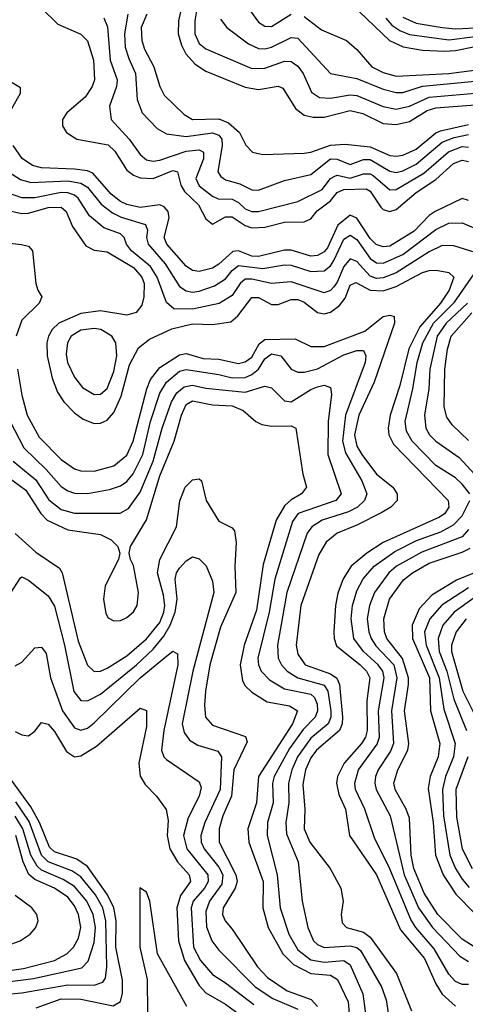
# Model space of a CAD drawing. Header units: inches. Extents: x 884549 to 1028252, y 526810 to 653624.
# Tile 414 of 656: x 907604 to 908960, y 636636 to 639633. Entities that reach past the tile are written whole.
import ezdxf

# ---------------------------------------------------------------- set-up
doc = ezdxf.new("R2010")
doc.units = ezdxf.units.IN
doc.header["$MEASUREMENT"] = 0
doc.layers.add('A9603', color=7, linetype='Continuous')

msp = doc.modelspace()

# ---------------------------------------------------------------- linework, layer by layer
at = {"layer": 'A9603', "color": 5}
for points, elevation in [([(908150, 639710), (908137, 639630), (908136.5, 639590), (908150, 639560.8), (908170, 639544.5), (908310, 639485), (908350, 639485.6), (908410, 639507.3), (908430, 639506.1), (908450, 639491.8), (908466.1, 639470), (908492.3, 639412.3), (908516.6, 639396.6), (908550, 639394.7), (908610, 639404.9), (908630, 639402.2), (908710, 639369.5), (908750, 639361.2), (908790, 639370), (908850, 639398), (908990, 639409.7)], 3140), ([(907670, 639668.7), (907720.1, 639620.1), (907789.7, 639589.7), (907810, 639568.7), (907828.7, 639510), (907831.1, 639450), (907824.3, 639430), (907802.5, 639397.5), (907746.9, 639350), (907734.1, 639330), (907734.1, 639310), (907746.4, 639290), (907777.6, 639270), (907872.7, 639252.7), (907893.4, 639233.4), (907930, 639175.2), (907950, 639159.9), (907970, 639152.2), (908010, 639150.3), (908070, 639174.7), (908084.3, 639170), (908094.4, 639130), (908105.1, 639110), (908147.6, 639070), (908170, 639026.7), (908190, 639011.1), (908230, 639033.1), (908250, 639033.4), (908290, 639007.3), (908310, 639000), (908350, 639002.1), (908410, 639016.9), (908470, 639018.3), (908490, 639027.4), (908508.8, 639051.2), (908550, 639082.3), (908570, 639107.8), (908590, 639116.6), (908658.1, 639118.1), (908670.9, 639110.9), (908702.4, 639062.4), (908710, 639055.2), (908730, 639049.1), (908750, 639055.7), (908810, 639107), (908870, 639146.8), (908924.4, 639195.6), (908950, 639205.8), (908970, 639201.3)], 3020), ([(908099.8, 639690), (908087, 639630), (908086.2, 639590), (908095.8, 639555.8), (908109.5, 639529.5), (908138.1, 639498.1), (908170, 639476.5), (908290, 639427.8), (908330, 639421.1), (908390, 639430.9), (908404.4, 639424.4), (908443.3, 639363.3), (908470, 639343.1), (908496.4, 639336.4), (908530, 639337.1), (908610, 639357.2), (908648.1, 639348.1), (908710, 639317.6), (908750, 639314.6), (908790, 639323.7), (908843.4, 639356.6), (908870, 639365.2), (908990, 639373.8)], 3120), ([(908298, 639670), (908330, 639626.1), (908350, 639613.7), (908370, 639612.6), (908429.9, 639650.1)], 3180), ([(907859.3, 639639.3), (907871.1, 639611.1), (907879.5, 639510), (907899.9, 639450), (907898.1, 639430), (907877, 639370), (907882, 639330), (907936.9, 639270), (907970, 639222.5), (907990, 639206.4), (908010, 639202.3), (908030, 639205.7), (908110, 639233.5), (908150, 639236.9), (908163.3, 639230), (908163.5, 639210), (908139.6, 639150), (908150, 639127.7), (908190, 639096.2), (908208, 639088), (908250, 639087.2), (908270, 639076.7), (908290, 639057.9), (908310, 639049.8), (908330, 639049.8), (908450, 639079.9), (908524.1, 639116), (908550, 639150.1), (908562.8, 639157.2), (908570, 639159.7), (908610, 639151.2), (908650, 639164), (908670, 639164.6), (908679.1, 639159.1), (908730, 639115.7), (908750, 639116.5), (908834, 639166), (908908.6, 639231.4), (908950, 639246.9), (908970, 639245.5)], 3040), ([(907932.7, 639650), (907922.9, 639590), (907924.9, 639550), (907935.4, 639515.4), (907956.6, 639470), (907961.2, 639390), (907976.2, 639350), (908022.2, 639302.2), (908050, 639285.6), (908110, 639277.5), (908190, 639288.5), (908210, 639281.7), (908218.8, 639270), (908220.2, 639250), (908207.2, 639170), (908215.8, 639155.8), (908230, 639145.7), (908273.8, 639133.8), (908310, 639115.5), (908330, 639114.9), (908410, 639143.4), (908490, 639162.5), (908550, 639209.3), (908570, 639208.6), (908610, 639192.4), (908650, 639208.1), (908670, 639208), (908730, 639172.3), (908750, 639168.5), (908770, 639173.1), (908810, 639193.9), (908890, 639260.6), (908925.6, 639274.4), (908970, 639283.5)], 3060), ([(907990.3, 639650), (907973.5, 639610), (907975, 639570), (907983.7, 639543.7), (908012.3, 639490), (908029.8, 639429.8), (908043.3, 639403.3), (908104.7, 639344.7), (908129.3, 639330), (908210, 639331.8), (908239.4, 639319.4), (908272.3, 639290), (908291.9, 639251.9), (908311.8, 639230), (908343.3, 639223.3), (908470, 639226.8), (908490, 639229.8), (908550, 639251.3), (908594.6, 639254.6), (908670, 639246.4), (908730, 639220.4), (908750, 639217.9), (908770, 639220.9), (908810, 639239.7), (908870, 639288.6), (908884.6, 639295.4), (908970, 639314.5)], 3080), ([(908214.8, 639634.8), (908234.3, 639610), (908300.3, 639560.3), (908330, 639546), (908350, 639544.3), (908370, 639549.2), (908430, 639579.4), (908450, 639577.4), (908550, 639469.1), (908630, 639454.8), (908710, 639421.8), (908750, 639411.3), (908770, 639411.8), (908830, 639431), (908990, 639446.1)], 3160), ([(908470, 639643.4), (908522.4, 639602.4), (908598, 639570), (908630, 639542.7), (908675.7, 639490), (908710, 639472.4), (908750, 639461.4), (908910, 639469.7), (909010, 639482.7)], 3180), ([(908637.7, 639657.7), (908729.7, 639569.7), (908770.7, 639550.7), (908830, 639540.7), (908897.9, 639537.9), (908930, 639539.5), (908990, 639551.6)], 3220), ([(908717.7, 639637.7), (908736.5, 639616.5), (908760.3, 639600.3), (908790, 639588), (908910, 639572.4), (908990, 639581.9)], 3240), ([(908770, 639641), (908810, 639623.2), (908890, 639609.2), (908930, 639605.8), (909010.3, 639609.7)], 3260), ([(907578.7, 639361.3), (907606, 639410), (907605.9, 639425.9), (907565.6, 639450)], 2980), ([(908970, 639083.3), (908950, 639089), (908867.9, 639050), (908850, 639037.5), (908804.7, 638990), (908730, 638944.1), (908710, 638941.5), (908689, 638949), (908670, 638967.2), (908630, 639029.4), (908610, 639038.3), (908572.3, 639007.7), (908540.9, 638939.1), (908530, 638926.4), (908510, 638916), (908490, 638914), (908430, 638932.3), (908410, 638932), (908330, 638912.1), (908310, 638913.8), (908270, 638929.6), (908252.5, 638927.5), (908210, 638889.2), (908190, 638877.5), (908150, 638867.2), (908130, 638870.4), (908110, 638883.5), (908051, 638950), (908043.8, 638970), (908058.5, 639030), (908055.4, 639050), (908043.5, 639063.5), (908030, 639070), (907970, 639061.7), (907930, 639070.7), (907910, 639079.9), (907881.8, 639101.8), (907826.4, 639166.4), (907810, 639173.2), (907770, 639178.8), (907670, 639181.9), (907642.6, 639190), (907610.8, 639210.8), (907583.9, 639250)], 2980), ([(907569.7, 639170), (907606.5, 639146.5), (907637.6, 639137.6), (907750, 639143.2), (907790, 639135.7), (907810, 639123.5), (907851.9, 639071.9), (907885.7, 639045.7), (907912.6, 639032.6), (907986.3, 639010), (907992.3, 638992.3), (907989.7, 638970), (907994.4, 638950), (908046.5, 638890), (908090, 638820.8), (908110, 638807.6), (908130, 638804.2), (908150, 638807), (908196.8, 638823.2), (908230, 638844.7), (908250, 638870.4), (908270, 638885.3), (908344.2, 638875.8), (908410, 638887.4), (908430, 638885.7), (908490, 638866.9), (908530, 638869.1), (908550, 638884.3), (908560.1, 638899.9), (908590, 638965.4), (908610, 638977), (908630, 638964), (908670, 638906), (908690, 638893.5), (908710, 638892.5), (908770, 638918.8), (908870, 638994.9), (908910, 639013.9), (908950, 639015.1), (909023.6, 638983.6)], 2960), ([(908990, 638924.4), (908924.8, 638944.8), (908890, 638946.5), (908850, 638926.9), (908750, 638862.9), (908710, 638847.5), (908690, 638846), (908670, 638853), (908630, 638897.5), (908610, 638905.3), (908590, 638881.8), (908570, 638834), (908559.9, 638820.1), (908550, 638809.3), (908530, 638802.4), (908430, 638835.9), (908369.9, 638830.1), (908310, 638843.6), (908290, 638843.1), (908274.8, 638830), (908250, 638793.8), (908210.4, 638769.6), (908130, 638751.9), (908072.8, 638752.8), (908050, 638772.2), (908022.2, 638850), (908001.7, 638881.7), (907943.5, 638930), (907928.3, 638950), (907921.3, 638970), (907910, 638981.9), (907860, 639000), (907816.1, 639036.1), (907781.3, 639090), (907770, 639099.7), (907750, 639106.6), (907730, 639107), (907650, 639091.6), (907610, 639091.3), (907570, 639104.8)], 2940), ([(907550, 639056.2), (907610, 639043.6), (907630, 639044.7), (907690, 639061.8), (907730, 639062.4), (907744.8, 639050), (907764, 639004), (907804.8, 638944.7), (907830, 638932.2), (907870, 638926.3), (907950, 638878.8), (907975.7, 638850), (907982, 638830), (907981.4, 638790), (907975.1, 638764.9), (907958.2, 638741.8), (907930, 638734.1), (907850, 638746.9), (907790, 638738.7), (907723.1, 638710), (907702.2, 638690), (907691.3, 638670), (907686.5, 638650), (907686.9, 638610), (907702.4, 638542.4), (907719.2, 638499.2), (907738.2, 638470), (907770, 638437.1), (907797.3, 638417.3), (907830, 638404), (907850, 638404.8), (907870, 638414.3), (907890, 638437.4), (907912.5, 638487.5), (907937.4, 638582.6), (907965.1, 638634.9), (907998.6, 638661.4), (908067.2, 638692.8), (908130, 638707.8), (908190, 638705.9), (908246.6, 638713.4), (908267.8, 638732.2), (908310, 638787.6), (908330, 638787.8), (908370, 638766.1), (908390, 638766.3), (908430, 638781.9), (908450, 638781.8), (908470, 638773.6), (908510, 638741.9), (908530, 638738), (908550, 638743.2), (908577.1, 638762.9), (908594.5, 638785.5), (908610, 638825.1), (908626.8, 638833.2), (908669.9, 638809.9), (908710, 638807.7), (908750, 638821.6), (908830, 638863.9), (908850, 638870.1), (908871.2, 638871.2), (908910, 638863.9), (908925.5, 638850), (908911.3, 638810), (908884.5, 638770), (908821.6, 638698.4), (908788.4, 638631.6), (908760.3, 638519.7), (908730.8, 638430), (908724.8, 638390), (908727.3, 638370), (908741.7, 638341.7), (908908.3, 638170), (908909.7, 638150), (908898, 638130), (908881.2, 638118.8), (908710, 638041.7), (908660.1, 638010), (908612.9, 637970), (908588.5, 637931.5), (908572.4, 637887.6), (908564.9, 637850), (908560.3, 637770), (908560.6, 637750), (908567.6, 637727.6), (908639.8, 637670), (908659.7, 637650), (908669.6, 637630), (908659.9, 637560.1), (908661.1, 637470), (908656.1, 637450), (908644.2, 637430), (908591.2, 637370), (908571, 637330), (908568.2, 637310), (908574.6, 637274.6), (908595.5, 637230), (908607.6, 637150), (908689.6, 637030), (908762.9, 636862.9), (908835.5, 636775.5), (908870, 636698.5), (908890, 636667.7), (908930, 636630.5)], 2920), ([(907565.6, 638954.4), (907609.2, 638949.2), (907630, 638943.8), (907643.1, 638930), (907653, 638830), (907658.9, 638810), (907671.5, 638790), (907663.1, 638770), (907610, 638718.5), (907593, 638670)], 2880), ([(908973.4, 638190), (908950, 638219.7), (908930, 638238.5), (908870, 638276.2), (908798.5, 638350), (908781.3, 638381.3), (908777.4, 638410), (908800.6, 638510), (908813.6, 638590), (908830.6, 638650), (908863.5, 638710), (908926.7, 638773.3), (908994.1, 638870)], 2940), ([(908966.3, 638770), (908901.8, 638710), (908874.8, 638670), (908851.7, 638570), (908848.8, 638510), (908835.4, 638430), (908839.9, 638390), (908851, 638370), (908870.1, 638350), (908940.8, 638300.8), (908988.7, 638248.7)], 2960), ([(907597.1, 638570), (907610.4, 638490.4), (907626.2, 638430), (907662.7, 638362.7), (907730, 638295.1), (907770, 638266.5), (907790, 638259.7), (907830, 638258.9), (907890, 638274.9), (907930, 638307.7), (907949.5, 638350), (907990.5, 638509.5), (908002, 638538), (908030, 638574.3), (908090, 638613.2), (908110, 638617.7), (908162.4, 638602.4), (908210, 638599.6), (908270, 638586.7), (908290, 638591.9), (908310, 638606.2), (908333, 638647), (908350, 638660.4), (908442.1, 638662.1), (908490, 638638.9), (908530, 638638.7), (908654.5, 638685.5), (908710, 638729.7), (908730, 638734.2), (908743.5, 638730), (908744.1, 638710), (908682.1, 638530), (908635.7, 638430), (908622.9, 638370), (908630, 638335.4), (908644.9, 638310), (908690, 638250.4), (908739.1, 638210), (908752.7, 638190), (908752.7, 638170), (908733.7, 638150), (908706.2, 638133.8), (908630, 638094.5), (908570, 638070.5), (908536.6, 638043.4), (908514.3, 638005.7), (908459, 637850), (908445.4, 637730), (908450, 637701.8), (908472.9, 637670), (908550, 637642.1), (908568.7, 637628.7), (908577.2, 637610), (908586, 637510), (908584.8, 637490), (908577, 637470), (908507.1, 637410), (908490, 637386.2), (908473.8, 637350), (908465, 637305), (908471.5, 637230), (908469.5, 637170), (908487.1, 637130), (908548.8, 637050), (908581.5, 636990), (908588.2, 636950), (908582.5, 636910), (908584.7, 636884.7), (908598.2, 636870), (908650, 636855.5), (908670, 636840.8), (908750.2, 636730.2), (908796.7, 636616.7)], 2880), ([(908970, 638352.5), (908920.4, 638400.4), (908903.4, 638423.4), (908895.3, 638455.3), (908897.8, 638570), (908905.5, 638630), (908916.7, 638670), (908979.4, 638740.6)], 2980), ([(907575.1, 638410), (907615.8, 638330), (907684.7, 638264.7), (907730, 638212.6), (907750, 638199.2), (907770, 638192.4), (907810, 638190.7), (907876.9, 638203.1), (907910, 638214.1), (907930, 638228.1), (907948.9, 638251.1), (907978, 638310), (908001.6, 638410), (908030, 638496.4), (908050, 638530.1), (908090, 638563.8), (908110, 638568.6), (908210, 638553.7), (908250, 638543.2), (908290, 638544), (908310, 638553.2), (908330.1, 638569.9), (908350, 638600.6), (908370, 638615.9), (908398.1, 638610), (908430, 638569.1), (908450, 638560.8), (908470, 638560.3), (908510, 638571), (908590, 638613), (908630, 638626.3), (908650, 638626), (908657.5, 638610), (908654.7, 638590), (908595.5, 638430), (908586.3, 638350), (908595.3, 638315.3), (908644.8, 638230), (908660.1, 638190), (908652.8, 638170), (908632, 638150), (908604.2, 638135.8), (908524.2, 638110), (908493.1, 638090), (908478.5, 638070), (908416.8, 637890), (908388.7, 637730), (908390.7, 637690), (908400.4, 637670), (908418.2, 637650), (908450.1, 637630), (908530, 637608), (908541.4, 637590), (908550.2, 637530), (908550.8, 637510), (908542.5, 637490), (908490, 637446.4), (908449, 637390), (908431.7, 637350), (908421.6, 637310), (908422.6, 637250), (908414.2, 637190), (908415.4, 637155.4), (908451.3, 637070), (908463.3, 636950), (908480.8, 636870), (908497.7, 636830), (908510, 636818), (908530, 636809.3), (908610, 636814.6), (908629.8, 636809.8), (908640.5, 636800.5), (908705, 636690), (908718.8, 636650), (908727.9, 636590)], 2860), ([(907583.9, 638290), (907652.7, 638232.7), (907692.3, 638172.3), (907730, 638142.6), (907770, 638131.5), (907909.1, 638130.9), (907934.6, 638145.4), (907970, 638195), (908010, 638290), (908037.3, 638390), (908065.7, 638470), (908082.3, 638497.7), (908104, 638516), (908130, 638520.7), (908170, 638511.9), (908290, 638499.9), (908350, 638517.9), (908370, 638512.3), (908410, 638472.8), (908429.7, 638469.7), (908490, 638508), (908510, 638515.6), (908530, 638520.6), (908550, 638513.8), (908552.9, 638492.9), (908542.1, 638410), (908541.2, 638310), (908581.8, 638190), (908565.4, 638170), (908451.6, 638130), (908433.6, 638106.4), (908379.8, 637930), (908362.7, 637830), (908328.7, 637690), (908330.1, 637670), (908338.5, 637650), (908363.8, 637623.8), (908410, 637597), (908490, 637580.2), (908501.4, 637570), (908509.1, 637550), (908510.3, 637530), (908502.9, 637510), (908466.8, 637473.2), (908424.9, 637415.1), (908378.7, 637330), (908373.5, 637310), (908374.7, 637250), (908357.8, 637190), (908356.8, 637150), (908387.7, 637030), (908396, 636930), (908422.6, 636850), (908450, 636802.1), (908490, 636771.7), (908530, 636765.1), (908589.8, 636769.8), (908610, 636756.9), (908648.5, 636668.5), (908662.5, 636562.5)], 2840), ([(907564.3, 638244.3), (907621.8, 638201.8), (907667.5, 638130), (907687.7, 638110), (907750, 638080.3), (907850, 638066.3), (907881.9, 638050), (907902.7, 638030), (907908.2, 638010), (907904.2, 637990), (907864.1, 637910), (907858.6, 637870), (907865.6, 637825.6), (907873.1, 637813.1), (907890, 637803.3), (907910, 637804.4), (907930, 637814), (907950, 637830.6), (907961.6, 637850), (907965.4, 637890), (907950, 637972.2), (907940.5, 637990), (907937, 638010), (907941.4, 638030), (907989.3, 638110.7), (908030, 638245.1), (908074.2, 638350), (908096.1, 638430), (908110, 638461.7), (908130, 638472.8), (908190, 638460.9), (908250, 638457.6), (908284.3, 638444.3), (908322, 638410), (908340.7, 638400.7), (908370, 638396.2), (908430, 638397.5), (908444.2, 638390), (908465.5, 638250), (908476.8, 638210), (908461.7, 638190), (908430, 638172), (908410, 638153.5), (908383.8, 638110), (908345.1, 637974.9), (908324.3, 637835.7), (908287, 637730), (908274.6, 637670), (908281.4, 637621.4), (908290, 637605.5), (908310, 637586.2), (908356.7, 637556.7), (908424.8, 637544.8), (908449, 637530), (908434.4, 637490), (908330.8, 637330), (908324.8, 637250), (908298.1, 637170), (908301.1, 637130), (908344.8, 637010), (908343.7, 636930), (908359.9, 636870), (908404.7, 636790), (908437.5, 636757.5), (908489.9, 636729.9), (908550, 636724.9), (908571.4, 636711.4), (908603.5, 636643.5), (908614.1, 636514.1)], 2820), ([(907590, 638069.1), (907652.3, 638012.3), (907724.3, 637964.3), (907732.8, 637950), (907782, 637742), (907810, 637668.7), (907830, 637649.1), (907850, 637650.8), (907870, 637659.1), (907930, 637697.2), (907990, 637748.5), (908030, 637798.1), (908042.5, 637830), (908045.2, 637850), (908041.4, 637881.4), (908023.2, 637950), (908029.7, 637990.3), (908080.7, 638090), (908091.4, 638168.6), (908107, 638210), (908130, 638232.5), (908150, 638236.1), (908156.9, 638230), (908171.1, 638170), (908210, 638106.7), (908250, 638086.2), (908257.4, 638077.4), (908262.5, 638042.5), (908258.4, 637970), (908261.2, 637890), (908215.3, 637784.7), (908182.8, 637670), (908169.2, 637589.2), (908166.1, 637546.1), (908169.3, 637510), (908190, 637485.7), (908291.1, 637451.1), (908295.7, 637435.7), (908255.5, 637350), (908248.5, 637270), (908222.3, 637210), (908210.9, 637170), (908210.3, 637130), (908261.9, 637030), (908265.1, 637010), (908259, 636990), (908222.7, 636930), (908220.6, 636910), (908229, 636890), (908250, 636865.4), (908327, 636750), (908357.7, 636717.7), (908417.3, 636677.3), (908490.6, 636650.6), (908510, 636630.1)], 2780), ([(908970, 636696.4), (908950, 636696.9), (908930, 636706.2), (908910, 636728.2), (908865, 636805), (908809.9, 636869.9), (908794.4, 636894.4), (908730, 637049.1), (908683.5, 637143.5), (908653.8, 637230), (908626.1, 637290), (908623.6, 637310), (908634.6, 637350), (908691.6, 637428.4), (908698.9, 637450), (908695.9, 637530), (908713.2, 637630), (908708.6, 637650), (908694.8, 637670), (908650.1, 637710), (908620.5, 637750), (908612.2, 637810), (908616.5, 637850), (908630, 637895), (908649, 637931), (908682.1, 637970), (908745.1, 638014.9), (908811.7, 638048.3), (908885.8, 638074.2), (908924.1, 638095.9), (908950, 638123.3), (908973.9, 638170)], 2940), ([(908970, 638081.4), (908950, 638059.1), (908827.4, 638012.6), (908750.1, 637970), (908726.8, 637950), (908683.6, 637890), (908668, 637850), (908661.6, 637810), (908666.3, 637770), (908673.4, 637750), (908687.5, 637727.5), (908742.6, 637670), (908751.5, 637630), (908734.9, 637530), (908741.1, 637430), (908732.6, 637407.4), (908694.5, 637350), (908686.4, 637330), (908684.7, 637310), (908689.1, 637290), (908731, 637210), (908774.1, 637030), (908818, 636930), (908860.5, 636870), (908942.9, 636782.9), (908970, 636766.2)], 2960), ([(908990, 636808.9), (908950, 636834.6), (908876, 636910), (908835.1, 636975.1), (908803.7, 637050), (908795.3, 637090), (908790, 637202.6), (908779.9, 637230), (908746.2, 637290), (908742.6, 637310), (908754.8, 637350), (908784.6, 637410), (908788.4, 637430), (908774.5, 637530), (908787.4, 637610), (908786.8, 637630), (908768.8, 637688.8), (908720.8, 637750), (908713.6, 637770), (908712, 637810), (908729.5, 637870), (908771.8, 637928.2), (908799.3, 637950), (908850, 637978.8), (908950, 638012.7), (908974.8, 638025.2)], 2980), ([(907574.7, 637885.3), (907605.6, 637934.4), (907610, 637937.8), (907630, 637927.6), (907690, 637879.5), (907710, 637848.7), (907740.4, 637730), (907768, 637588), (907790, 637561.4), (907810, 637560.3), (907850, 637580.1), (907959.4, 637670), (908010, 637716.9), (908042.8, 637757.2), (908061.5, 637790), (908076.8, 637830), (908083.1, 637870), (908076.6, 637930), (908080.7, 637950), (908090, 637963.6), (908110, 637986.3), (908130, 637998.5), (908150, 637992), (908171.1, 637971.1), (908190, 637924.4), (908194.5, 637890), (908130.8, 637650), (908098.5, 637490), (908103.9, 637463.9), (908120.8, 637440.8), (908145.6, 637425.6), (908206.4, 637406.4), (908218.3, 637390), (908214.2, 637290), (908166.9, 637190), (908154.8, 637150), (908156.3, 637130), (908164.7, 637110), (908210, 637054.1), (908221.7, 637030), (908218.4, 637001.6), (908181.8, 636950), (908170, 636919.1), (908172.3, 636872.3), (908188.3, 636830), (908210, 636801.1), (908320.6, 636690), (908374.5, 636654.5), (908450, 636622)], 2760), ([(909010, 637958.5), (908933.1, 637926.9), (908858.6, 637881.4), (908819.7, 637840.3), (908798.1, 637790), (908799.7, 637750), (908851.1, 637630), (908854, 637530), (908882.8, 637430), (908877.8, 637390), (908852.8, 637330), (908847.2, 637292.8), (908861.7, 637190), (908869.6, 637090), (908893.1, 637030), (908931.6, 636971.6), (908990, 636911.9)], 3020), ([(908970, 637903.9), (908888.4, 637851.6), (908851.7, 637810), (908835.7, 637770), (908840.5, 637730), (908880.5, 637630), (908894.8, 637534.8), (908929.1, 637430), (908924.2, 637390), (908899.9, 637330), (908890.2, 637290), (908893.7, 637210), (908912.7, 637090), (908929.8, 637050), (908950, 637017.7), (908971.5, 636991.5)], 3040), ([(908986.6, 637873.4), (908925.8, 637830), (908891.9, 637790), (908877.3, 637750), (908880, 637710), (908904.1, 637650), (908925.2, 637565.2), (908963.8, 637470)], 3060), ([(908962.7, 637810), (908932.2, 637770), (908917.8, 637730), (908917.8, 637710), (908952.6, 637590), (909002.6, 637490)], 3080), ([(907590, 637666.4), (907610, 637677.6), (907650, 637721.1), (907670, 637723.9), (907683.9, 637703.9), (907697.3, 637630), (907733.9, 637530), (907770, 637478.2), (907790, 637470.5), (907810, 637477), (907830, 637493.1), (907969.9, 637630), (908050, 637695.7), (908070, 637710.8), (908083.5, 637703.5), (908085, 637670), (908042.3, 637470), (908035.1, 637410), (908042.1, 637390), (908050, 637381.6), (908150, 637313.7), (908155.9, 637295.9), (908150.4, 637270), (908116.1, 637203.9), (908102.4, 637150), (908112.2, 637110), (908176.4, 637030), (908177.3, 637010), (908166.2, 636990), (908131.4, 636950), (908125.8, 636930), (908132.4, 636810), (908153.6, 636770), (908190, 636726.8), (908230, 636701.9), (908316.2, 636636.2)], 2740), ([(907590, 637466.8), (907610, 637456.3), (907630, 637453.2), (907650, 637467.6), (907670, 637494.4), (907690, 637489.3), (907710, 637466.8), (907746, 637406), (907770, 637390.1), (907790, 637392.9), (907837.6, 637422.4), (907970, 637537.8), (907990, 637530.6), (907990, 637482), (907966.3, 637370), (907970.7, 637330.7), (907985.7, 637305.7), (908019.8, 637270), (908049.7, 637229.7), (908055.5, 637195.5), (908053, 637150), (908060.8, 637110), (908083.5, 637070), (908119.8, 637030), (908123.3, 637010), (908092.6, 636967.4), (908082, 636930), (908087.2, 636830), (908105.1, 636770), (908150, 636693.3), (908170, 636671), (908230, 636637.1), (908280.1, 636600.1)], 2720), ([(908967.3, 637390), (908931.3, 637290), (908933.5, 637206.5), (908950.8, 637110), (908981, 637050)], 3060), ([(907654.1, 636625.9), (907730, 636653.1), (907790, 636652.1), (907888.4, 636631.6), (907910, 636644.5), (907916.3, 636670), (907916.6, 636710), (907896.5, 636810), (907897.4, 636890), (907890.1, 636930), (907870.4, 636970), (907810, 637056.1), (907778, 637078), (907710, 637100.3), (907694.8, 637114.8), (907664.3, 637190), (907637.9, 637237.9), (907578.9, 637318.9)], 2720), ([(907530, 636664), (907610, 636671), (907750, 636695.6), (907830, 636694.4), (907856.2, 636703.8), (907864.4, 636715.6), (907868.4, 636750), (907866.3, 636890), (907856.5, 636930), (907833.9, 636970), (907790, 637024.4), (907762.4, 637042.4), (907690.4, 637070.4), (907670.4, 637090), (907632.4, 637192.4), (907592.3, 637252.3)], 2740), ([(907510, 636697.2), (907645.5, 636714.5), (907792.7, 636747.3), (907812.5, 636767.5), (907830, 636824.5), (907834.3, 636870), (907827.1, 636910), (907808, 636950), (907770, 636994.8), (907736.2, 637016.2), (907670, 637044.4), (907656.4, 637056.4), (907637.9, 637090), (907613.1, 637170), (907590, 637209.2)], 2760), ([(907470, 636725.5), (907615, 636745), (907709.2, 636770), (907747.5, 636790), (907767.6, 636810), (907782.6, 636837.4), (907790.2, 636870), (907782.8, 636910), (907770, 636936.6), (907750, 636962.1), (907710, 636989.5), (907650, 637015.8), (907631.8, 637031.8), (907613.7, 637070), (907591.7, 637150)], 2780), ([(907565, 636815), (907604.6, 636830), (907635.5, 636850), (907653.1, 636870), (907659.5, 636890), (907655.9, 636910), (907640.3, 636930), (907590, 636968)], 2820), ([(908112.3, 636630), (908022.7, 636790), (907999.5, 636950), (907990, 636978), (907969.1, 636990.9), (907969.7, 636810), (907991.8, 636711.8), (907992.8, 636610)], 2680)]:
    msp.add_lwpolyline(points, dxfattribs=dict(at, elevation=elevation))
at = {"layer": 'A9603', "color": 5, "elevation": 2940}
msp.add_lwpolyline([(907830, 638693.4), (907790, 638688.2), (907760.5, 638670), (907748.7, 638650), (907745.1, 638614.9), (907749.1, 638590), (907770, 638545.3), (907794.3, 638514.3), (907830, 638492.2), (907850, 638493.3), (907870, 638510.7), (907890, 638562), (907898.8, 638610), (907896.6, 638650), (907884.3, 638670), (907850.7, 638690.7)], close=True, dxfattribs=at)

doc.saveas('drawing.dxf')
